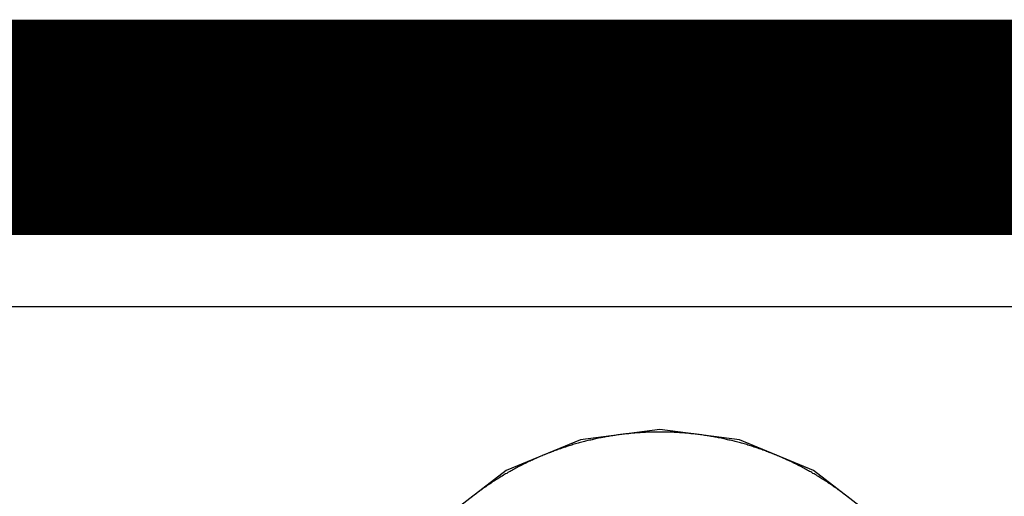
# Model space of a CAD drawing. Header units: millimetres. Extents: x -1.5 to 11.1, y -3 to 5.
# Tile 293 of 323: x 0.8257 to 0.963, y 3.3485 to 3.415. Entities that reach past the tile are written whole.
import ezdxf

# ---------------------------------------------------------------- set-up
doc = ezdxf.new("R2010")
doc.units = ezdxf.units.MM
doc.header["$MEASUREMENT"] = 0
for name, color, linetype, true_color in [('BottomLayer', 5, 'Continuous', 0x0000ff), ('Metal_2', 7, 'Continuous', 0x7f0000), ('Metal_3', 7, 'Continuous', 0x3f7f00), ('TopLayer', 1, 'Continuous', 0xff0000)]:
    doc.layers.add(name, color=color, linetype=linetype, true_color=true_color)

msp = doc.modelspace()

# ---------------------------------------------------------------- linework, layer by layer
at = {"layer": 'BottomLayer'}
for p, q in [((0.915, 3.35787), (0.90391, 3.35641)), ((0.92609, 3.35641), (0.915, 3.35787)), ((0.90391, 3.35641), (0.89357, 3.35212)), ((0.93643, 3.35212), (0.92609, 3.35641)), ((0.89357, 3.35212), (0.88469, 3.34531)), ((0.94531, 3.34531), (0.93643, 3.35212))]:
    msp.add_line(p, q, dxfattribs=at)
at = {"layer": 'Metal_2'}
for p, q in [((0.9068, 3.3567), (0.90662, 3.35667)), ((0.90698, 3.35674), (0.9068, 3.3567)), ((0.90716, 3.35677), (0.90698, 3.35674)), ((0.90734, 3.3568), (0.90716, 3.35677)), ((0.90752, 3.35684), (0.90734, 3.3568)), ((0.9077, 3.35687), (0.90752, 3.35684)), ((0.90788, 3.3569), (0.9077, 3.35687)), ((0.90806, 3.35693), (0.90788, 3.3569)), ((0.90824, 3.35696), (0.90806, 3.35693)), ((0.90842, 3.35699), (0.90824, 3.35696)), ((0.90861, 3.35702), (0.90842, 3.35699)), ((0.90879, 3.35704), (0.90861, 3.35702)), ((0.90897, 3.35707), (0.90879, 3.35704)), ((0.90915, 3.3571), (0.90897, 3.35707)), ((0.90933, 3.35712), (0.90915, 3.3571)), ((0.90951, 3.35714), (0.90933, 3.35712)), ((0.9097, 3.35717), (0.90951, 3.35714)), ((0.90988, 3.35719), (0.9097, 3.35717)), ((0.91006, 3.35721), (0.90988, 3.35719)), ((0.91024, 3.35723), (0.91006, 3.35721)), ((0.91042, 3.35725), (0.91024, 3.35723)), ((0.91061, 3.35727), (0.91042, 3.35725)), ((0.91079, 3.35729), (0.91061, 3.35727)), ((0.91097, 3.35731), (0.91079, 3.35729)), ((0.91115, 3.35733), (0.91097, 3.35731)), ((0.91134, 3.35734), (0.91115, 3.35733)), ((0.91152, 3.35736), (0.91134, 3.35734)), ((0.9117, 3.35737), (0.91152, 3.35736)), ((0.91188, 3.35739), (0.9117, 3.35737)), ((0.91207, 3.3574), (0.91188, 3.35739)), ((0.91225, 3.35741), (0.91207, 3.3574)), ((0.91243, 3.35742), (0.91225, 3.35741)), ((0.91262, 3.35743), (0.91243, 3.35742)), ((0.9128, 3.35744), (0.91262, 3.35743)), ((0.91298, 3.35745), (0.9128, 3.35744)), ((0.91317, 3.35746), (0.91298, 3.35745)), ((0.91335, 3.35747), (0.91317, 3.35746)), ((0.91353, 3.35747), (0.91335, 3.35747)), ((0.91372, 3.35748), (0.91353, 3.35747)), ((0.9139, 3.35749), (0.91372, 3.35748)), ((0.91408, 3.35749), (0.9139, 3.35749)), ((0.91427, 3.35749), (0.91408, 3.35749)), ((0.91445, 3.3575), (0.91427, 3.35749)), ((0.91463, 3.3575), (0.91445, 3.3575)), ((0.91482, 3.3575), (0.91463, 3.3575)), ((0.915, 3.3575), (0.91482, 3.3575)), ((0.91518, 3.3575), (0.915, 3.3575)), ((0.91537, 3.3575), (0.91518, 3.3575)), ((0.91555, 3.3575), (0.91537, 3.3575)), ((0.91573, 3.35749), (0.91555, 3.3575)), ((0.91592, 3.35749), (0.91573, 3.35749)), ((0.9161, 3.35749), (0.91592, 3.35749)), ((0.91628, 3.35748), (0.9161, 3.35749)), ((0.91647, 3.35747), (0.91628, 3.35748)), ((0.91665, 3.35747), (0.91647, 3.35747)), ((0.91683, 3.35746), (0.91665, 3.35747)), ((0.91702, 3.35745), (0.91683, 3.35746)), ((0.9172, 3.35744), (0.91702, 3.35745)), ((0.91738, 3.35743), (0.9172, 3.35744)), ((0.91757, 3.35742), (0.91738, 3.35743)), ((0.91775, 3.35741), (0.91757, 3.35742)), ((0.91793, 3.3574), (0.91775, 3.35741)), ((0.91812, 3.35739), (0.91793, 3.3574)), ((0.9183, 3.35737), (0.91812, 3.35739)), ((0.91848, 3.35736), (0.9183, 3.35737)), ((0.91866, 3.35734), (0.91848, 3.35736)), ((0.91885, 3.35733), (0.91866, 3.35734)), ((0.91903, 3.35731), (0.91885, 3.35733)), ((0.91921, 3.35729), (0.91903, 3.35731)), ((0.91939, 3.35727), (0.91921, 3.35729)), ((0.91958, 3.35725), (0.91939, 3.35727)), ((0.91976, 3.35723), (0.91958, 3.35725)), ((0.91994, 3.35721), (0.91976, 3.35723)), ((0.92012, 3.35719), (0.91994, 3.35721)), ((0.9203, 3.35717), (0.92012, 3.35719)), ((0.92049, 3.35714), (0.9203, 3.35717)), ((0.92067, 3.35712), (0.92049, 3.35714)), ((0.92085, 3.3571), (0.92067, 3.35712)), ((0.92103, 3.35707), (0.92085, 3.3571)), ((0.92121, 3.35704), (0.92103, 3.35707)), ((0.92139, 3.35702), (0.92121, 3.35704)), ((0.92158, 3.35699), (0.92139, 3.35702)), ((0.92176, 3.35696), (0.92158, 3.35699)), ((0.92194, 3.35693), (0.92176, 3.35696)), ((0.92212, 3.3569), (0.92194, 3.35693)), ((0.9223, 3.35687), (0.92212, 3.3569)), ((0.92248, 3.35684), (0.9223, 3.35687)), ((0.92266, 3.3568), (0.92248, 3.35684)), ((0.92284, 3.35677), (0.92266, 3.3568)), ((0.92302, 3.35674), (0.92284, 3.35677)), ((0.9232, 3.3567), (0.92302, 3.35674)), ((0.92338, 3.35667), (0.9232, 3.3567)), ((0.90166, 3.35535), (0.90148, 3.35529)), ((0.90183, 3.35541), (0.90166, 3.35535)), ((0.90201, 3.35547), (0.90183, 3.35541)), ((0.90218, 3.35552), (0.90201, 3.35547)), ((0.90236, 3.35558), (0.90218, 3.35552)), ((0.90253, 3.35563), (0.90236, 3.35558)), ((0.90271, 3.35568), (0.90253, 3.35563)), ((0.90288, 3.35574), (0.90271, 3.35568)), ((0.90306, 3.35579), (0.90288, 3.35574)), ((0.90323, 3.35584), (0.90306, 3.35579)), ((0.90341, 3.35589), (0.90323, 3.35584)), ((0.90359, 3.35594), (0.90341, 3.35589)), ((0.90376, 3.35599), (0.90359, 3.35594)), ((0.90394, 3.35604), (0.90376, 3.35599)), ((0.90412, 3.35608), (0.90394, 3.35604)), ((0.9043, 3.35613), (0.90412, 3.35608)), ((0.90447, 3.35618), (0.9043, 3.35613)), ((0.90465, 3.35622), (0.90447, 3.35618)), ((0.90483, 3.35627), (0.90465, 3.35622)), ((0.90501, 3.35631), (0.90483, 3.35627)), ((0.90519, 3.35635), (0.90501, 3.35631)), ((0.90536, 3.35639), (0.90519, 3.35635)), ((0.90554, 3.35643), (0.90536, 3.35639)), ((0.90572, 3.35648), (0.90554, 3.35643)), ((0.9059, 3.35651), (0.90572, 3.35648)), ((0.90608, 3.35655), (0.9059, 3.35651)), ((0.90626, 3.35659), (0.90608, 3.35655)), ((0.90644, 3.35663), (0.90626, 3.35659)), ((0.90662, 3.35667), (0.90644, 3.35663)), ((0.92356, 3.35663), (0.92338, 3.35667)), ((0.92374, 3.35659), (0.92356, 3.35663)), ((0.92392, 3.35655), (0.92374, 3.35659)), ((0.9241, 3.35651), (0.92392, 3.35655)), ((0.92428, 3.35648), (0.9241, 3.35651)), ((0.92446, 3.35643), (0.92428, 3.35648)), ((0.92464, 3.35639), (0.92446, 3.35643)), ((0.92481, 3.35635), (0.92464, 3.35639)), ((0.92499, 3.35631), (0.92481, 3.35635)), ((0.92517, 3.35627), (0.92499, 3.35631)), ((0.92535, 3.35622), (0.92517, 3.35627)), ((0.92553, 3.35618), (0.92535, 3.35622)), ((0.9257, 3.35613), (0.92553, 3.35618)), ((0.92588, 3.35608), (0.9257, 3.35613)), ((0.92606, 3.35604), (0.92588, 3.35608)), ((0.92624, 3.35599), (0.92606, 3.35604)), ((0.92641, 3.35594), (0.92624, 3.35599)), ((0.92659, 3.35589), (0.92641, 3.35594)), ((0.92677, 3.35584), (0.92659, 3.35589)), ((0.92694, 3.35579), (0.92677, 3.35584)), ((0.92712, 3.35574), (0.92694, 3.35579)), ((0.92729, 3.35568), (0.92712, 3.35574)), ((0.92747, 3.35563), (0.92729, 3.35568)), ((0.92764, 3.35558), (0.92747, 3.35563)), ((0.92782, 3.35552), (0.92764, 3.35558)), ((0.92799, 3.35547), (0.92782, 3.35552)), ((0.92817, 3.35541), (0.92799, 3.35547)), ((0.92834, 3.35535), (0.92817, 3.35541)), ((0.92852, 3.35529), (0.92834, 3.35535)), ((0.89806, 3.35398), (0.89789, 3.3539)), ((0.89823, 3.35405), (0.89806, 3.35398)), ((0.8984, 3.35412), (0.89823, 3.35405)), ((0.89857, 3.35419), (0.8984, 3.35412)), ((0.89874, 3.35426), (0.89857, 3.35419)), ((0.89891, 3.35433), (0.89874, 3.35426)), ((0.89908, 3.3544), (0.89891, 3.35433)), ((0.89925, 3.35447), (0.89908, 3.3544)), ((0.89942, 3.35454), (0.89925, 3.35447)), ((0.89959, 3.35461), (0.89942, 3.35454)), ((0.89976, 3.35467), (0.89959, 3.35461)), ((0.89993, 3.35474), (0.89976, 3.35467)), ((0.9001, 3.3548), (0.89993, 3.35474)), ((0.90027, 3.35487), (0.9001, 3.3548)), ((0.90045, 3.35493), (0.90027, 3.35487)), ((0.90062, 3.35499), (0.90045, 3.35493)), ((0.90079, 3.35505), (0.90062, 3.35499)), ((0.90096, 3.35512), (0.90079, 3.35505)), ((0.90114, 3.35518), (0.90096, 3.35512)), ((0.90131, 3.35523), (0.90114, 3.35518)), ((0.90148, 3.35529), (0.90131, 3.35523)), ((0.92869, 3.35523), (0.92852, 3.35529)), ((0.92886, 3.35518), (0.92869, 3.35523)), ((0.92904, 3.35512), (0.92886, 3.35518)), ((0.92921, 3.35505), (0.92904, 3.35512)), ((0.92938, 3.35499), (0.92921, 3.35505)), ((0.92956, 3.35493), (0.92938, 3.35499)), ((0.92973, 3.35487), (0.92956, 3.35493)), ((0.9299, 3.3548), (0.92973, 3.35487)), ((0.93007, 3.35474), (0.9299, 3.3548)), ((0.93024, 3.35467), (0.93007, 3.35474)), ((0.93041, 3.35461), (0.93024, 3.35467)), ((0.93058, 3.35454), (0.93041, 3.35461)), ((0.93075, 3.35447), (0.93058, 3.35454)), ((0.93092, 3.3544), (0.93075, 3.35447)), ((0.93109, 3.35433), (0.93092, 3.3544)), ((0.93126, 3.35426), (0.93109, 3.35433)), ((0.93143, 3.35419), (0.93126, 3.35426)), ((0.9316, 3.35412), (0.93143, 3.35419)), ((0.93177, 3.35405), (0.9316, 3.35412)), ((0.93194, 3.35398), (0.93177, 3.35405)), ((0.93211, 3.3539), (0.93194, 3.35398)), ((0.89525, 3.35263), (0.89509, 3.35255)), ((0.89541, 3.35272), (0.89525, 3.35263)), ((0.89557, 3.3528), (0.89541, 3.35272)), ((0.89574, 3.35288), (0.89557, 3.3528)), ((0.8959, 3.35297), (0.89574, 3.35288)), ((0.89607, 3.35305), (0.8959, 3.35297)), ((0.89623, 3.35313), (0.89607, 3.35305)), ((0.89639, 3.35321), (0.89623, 3.35313)), ((0.89656, 3.35329), (0.89639, 3.35321)), ((0.89673, 3.35337), (0.89656, 3.35329)), ((0.89689, 3.35345), (0.89673, 3.35337)), ((0.89706, 3.35353), (0.89689, 3.35345)), ((0.89722, 3.3536), (0.89706, 3.35353)), ((0.89739, 3.35368), (0.89722, 3.3536)), ((0.89756, 3.35376), (0.89739, 3.35368)), ((0.89772, 3.35383), (0.89756, 3.35376)), ((0.89789, 3.3539), (0.89772, 3.35383)), ((0.93228, 3.35383), (0.93211, 3.3539)), ((0.93244, 3.35376), (0.93228, 3.35383)), ((0.93261, 3.35368), (0.93244, 3.35376)), ((0.93278, 3.3536), (0.93261, 3.35368)), ((0.93294, 3.35353), (0.93278, 3.3536)), ((0.93311, 3.35345), (0.93294, 3.35353)), ((0.93327, 3.35337), (0.93311, 3.35345)), ((0.93344, 3.35329), (0.93327, 3.35337)), ((0.93361, 3.35321), (0.93344, 3.35329)), ((0.93377, 3.35313), (0.93361, 3.35321)), ((0.93393, 3.35305), (0.93377, 3.35313)), ((0.9341, 3.35297), (0.93393, 3.35305)), ((0.93426, 3.35288), (0.9341, 3.35297)), ((0.93443, 3.3528), (0.93426, 3.35288)), ((0.93459, 3.35272), (0.93443, 3.3528)), ((0.93475, 3.35263), (0.93459, 3.35272)), ((0.93491, 3.35255), (0.93475, 3.35263)), ((0.89286, 3.35128), (0.8927, 3.35118)), ((0.89301, 3.35137), (0.89286, 3.35128)), ((0.89317, 3.35147), (0.89301, 3.35137)), ((0.89333, 3.35156), (0.89317, 3.35147)), ((0.89349, 3.35165), (0.89333, 3.35156)), ((0.89364, 3.35174), (0.89349, 3.35165)), ((0.8938, 3.35184), (0.89364, 3.35174)), ((0.89396, 3.35193), (0.8938, 3.35184)), ((0.89412, 3.35202), (0.89396, 3.35193)), ((0.89428, 3.35211), (0.89412, 3.35202)), ((0.89444, 3.3522), (0.89428, 3.35211)), ((0.8946, 3.35229), (0.89444, 3.3522)), ((0.89476, 3.35237), (0.8946, 3.35229)), ((0.89493, 3.35246), (0.89476, 3.35237)), ((0.89509, 3.35255), (0.89493, 3.35246)), ((0.93507, 3.35246), (0.93491, 3.35255)), ((0.93524, 3.35237), (0.93507, 3.35246)), ((0.9354, 3.35229), (0.93524, 3.35237)), ((0.93556, 3.3522), (0.9354, 3.35229)), ((0.93572, 3.35211), (0.93556, 3.3522)), ((0.93588, 3.35202), (0.93572, 3.35211)), ((0.93604, 3.35193), (0.93588, 3.35202)), ((0.9362, 3.35184), (0.93604, 3.35193)), ((0.93636, 3.35174), (0.9362, 3.35184)), ((0.93651, 3.35165), (0.93636, 3.35174)), ((0.93667, 3.35156), (0.93651, 3.35165)), ((0.93683, 3.35147), (0.93667, 3.35156)), ((0.93699, 3.35137), (0.93683, 3.35147)), ((0.93714, 3.35128), (0.93699, 3.35137)), ((0.9373, 3.35118), (0.93714, 3.35128)), ((0.89071, 3.34987), (0.89056, 3.34977)), ((0.89086, 3.34998), (0.89071, 3.34987)), ((0.89101, 3.35008), (0.89086, 3.34998)), ((0.89116, 3.35018), (0.89101, 3.35008)), ((0.89131, 3.35029), (0.89116, 3.35018)), ((0.89146, 3.35039), (0.89131, 3.35029)), ((0.89162, 3.35049), (0.89146, 3.35039)), ((0.89177, 3.35059), (0.89162, 3.35049)), ((0.89192, 3.35069), (0.89177, 3.35059)), ((0.89208, 3.35079), (0.89192, 3.35069)), ((0.89223, 3.35089), (0.89208, 3.35079)), ((0.89239, 3.35099), (0.89223, 3.35089)), ((0.89254, 3.35108), (0.89239, 3.35099)), ((0.8927, 3.35118), (0.89254, 3.35108)), ((0.93746, 3.35108), (0.9373, 3.35118)), ((0.93761, 3.35099), (0.93746, 3.35108)), ((0.93777, 3.35089), (0.93761, 3.35099)), ((0.93792, 3.35079), (0.93777, 3.35089)), ((0.93808, 3.35069), (0.93792, 3.35079)), ((0.93823, 3.35059), (0.93808, 3.35069)), ((0.93838, 3.35049), (0.93823, 3.35059)), ((0.93854, 3.35039), (0.93838, 3.35049)), ((0.93869, 3.35029), (0.93854, 3.35039)), ((0.93884, 3.35018), (0.93869, 3.35029)), ((0.93899, 3.35008), (0.93884, 3.35018)), ((0.93914, 3.34998), (0.93899, 3.35008)), ((0.93929, 3.34987), (0.93914, 3.34998)), ((0.93944, 3.34977), (0.93929, 3.34987)), ((0.88893, 3.34857), (0.88879, 3.34846)), ((0.88908, 3.34868), (0.88893, 3.34857)), ((0.88922, 3.34879), (0.88908, 3.34868)), ((0.88937, 3.3489), (0.88922, 3.34879)), ((0.88952, 3.34901), (0.88937, 3.3489)), ((0.88966, 3.34912), (0.88952, 3.34901)), ((0.88981, 3.34923), (0.88966, 3.34912)), ((0.88996, 3.34934), (0.88981, 3.34923)), ((0.89011, 3.34945), (0.88996, 3.34934)), ((0.89026, 3.34956), (0.89011, 3.34945)), ((0.89041, 3.34966), (0.89026, 3.34956)), ((0.89056, 3.34977), (0.89041, 3.34966)), ((0.93959, 3.34966), (0.93944, 3.34977)), ((0.93974, 3.34956), (0.93959, 3.34966)), ((0.93989, 3.34945), (0.93974, 3.34956)), ((0.94004, 3.34934), (0.93989, 3.34945)), ((0.94019, 3.34923), (0.94004, 3.34934)), ((0.94034, 3.34912), (0.94019, 3.34923)), ((0.94048, 3.34901), (0.94034, 3.34912)), ((0.94063, 3.3489), (0.94048, 3.34901)), ((0.94078, 3.34879), (0.94063, 3.3489)), ((0.94092, 3.34868), (0.94078, 3.34879)), ((0.94107, 3.34857), (0.94092, 3.34868)), ((0.94121, 3.34846), (0.94107, 3.34857))]:
    msp.add_line(p, q, dxfattribs=at)
at = {"layer": 'Metal_3'}
for p, q in [((0.9068, 3.3567), (0.90662, 3.35667)), ((0.90698, 3.35674), (0.9068, 3.3567)), ((0.90716, 3.35677), (0.90698, 3.35674)), ((0.90734, 3.3568), (0.90716, 3.35677)), ((0.90752, 3.35684), (0.90734, 3.3568)), ((0.9077, 3.35687), (0.90752, 3.35684)), ((0.90788, 3.3569), (0.9077, 3.35687)), ((0.90806, 3.35693), (0.90788, 3.3569)), ((0.90824, 3.35696), (0.90806, 3.35693)), ((0.90842, 3.35699), (0.90824, 3.35696)), ((0.90861, 3.35702), (0.90842, 3.35699)), ((0.90879, 3.35704), (0.90861, 3.35702)), ((0.90897, 3.35707), (0.90879, 3.35704)), ((0.90915, 3.3571), (0.90897, 3.35707)), ((0.90933, 3.35712), (0.90915, 3.3571)), ((0.90951, 3.35714), (0.90933, 3.35712)), ((0.9097, 3.35717), (0.90951, 3.35714)), ((0.90988, 3.35719), (0.9097, 3.35717)), ((0.91006, 3.35721), (0.90988, 3.35719)), ((0.91024, 3.35723), (0.91006, 3.35721)), ((0.91042, 3.35725), (0.91024, 3.35723)), ((0.91061, 3.35727), (0.91042, 3.35725)), ((0.91079, 3.35729), (0.91061, 3.35727)), ((0.91097, 3.35731), (0.91079, 3.35729)), ((0.91115, 3.35733), (0.91097, 3.35731)), ((0.91134, 3.35734), (0.91115, 3.35733)), ((0.91152, 3.35736), (0.91134, 3.35734)), ((0.9117, 3.35737), (0.91152, 3.35736)), ((0.91188, 3.35739), (0.9117, 3.35737)), ((0.91207, 3.3574), (0.91188, 3.35739)), ((0.91225, 3.35741), (0.91207, 3.3574)), ((0.91243, 3.35742), (0.91225, 3.35741)), ((0.91262, 3.35743), (0.91243, 3.35742)), ((0.9128, 3.35744), (0.91262, 3.35743)), ((0.91298, 3.35745), (0.9128, 3.35744)), ((0.91317, 3.35746), (0.91298, 3.35745)), ((0.91335, 3.35747), (0.91317, 3.35746)), ((0.91353, 3.35747), (0.91335, 3.35747)), ((0.91372, 3.35748), (0.91353, 3.35747)), ((0.9139, 3.35749), (0.91372, 3.35748)), ((0.91408, 3.35749), (0.9139, 3.35749)), ((0.91427, 3.35749), (0.91408, 3.35749)), ((0.91445, 3.3575), (0.91427, 3.35749)), ((0.91463, 3.3575), (0.91445, 3.3575)), ((0.91482, 3.3575), (0.91463, 3.3575)), ((0.915, 3.3575), (0.91482, 3.3575)), ((0.91518, 3.3575), (0.915, 3.3575)), ((0.91537, 3.3575), (0.91518, 3.3575)), ((0.91555, 3.3575), (0.91537, 3.3575)), ((0.91573, 3.35749), (0.91555, 3.3575)), ((0.91592, 3.35749), (0.91573, 3.35749)), ((0.9161, 3.35749), (0.91592, 3.35749)), ((0.91628, 3.35748), (0.9161, 3.35749)), ((0.91647, 3.35747), (0.91628, 3.35748)), ((0.91665, 3.35747), (0.91647, 3.35747)), ((0.91683, 3.35746), (0.91665, 3.35747)), ((0.91702, 3.35745), (0.91683, 3.35746)), ((0.9172, 3.35744), (0.91702, 3.35745)), ((0.91738, 3.35743), (0.9172, 3.35744)), ((0.91757, 3.35742), (0.91738, 3.35743)), ((0.91775, 3.35741), (0.91757, 3.35742)), ((0.91793, 3.3574), (0.91775, 3.35741)), ((0.91812, 3.35739), (0.91793, 3.3574)), ((0.9183, 3.35737), (0.91812, 3.35739)), ((0.91848, 3.35736), (0.9183, 3.35737)), ((0.91866, 3.35734), (0.91848, 3.35736)), ((0.91885, 3.35733), (0.91866, 3.35734)), ((0.91903, 3.35731), (0.91885, 3.35733)), ((0.91921, 3.35729), (0.91903, 3.35731)), ((0.91939, 3.35727), (0.91921, 3.35729)), ((0.91958, 3.35725), (0.91939, 3.35727)), ((0.91976, 3.35723), (0.91958, 3.35725)), ((0.91994, 3.35721), (0.91976, 3.35723)), ((0.92012, 3.35719), (0.91994, 3.35721)), ((0.9203, 3.35717), (0.92012, 3.35719)), ((0.92049, 3.35714), (0.9203, 3.35717)), ((0.92067, 3.35712), (0.92049, 3.35714)), ((0.92085, 3.3571), (0.92067, 3.35712)), ((0.92103, 3.35707), (0.92085, 3.3571)), ((0.92121, 3.35704), (0.92103, 3.35707)), ((0.92139, 3.35702), (0.92121, 3.35704)), ((0.92158, 3.35699), (0.92139, 3.35702)), ((0.92176, 3.35696), (0.92158, 3.35699)), ((0.92194, 3.35693), (0.92176, 3.35696)), ((0.92212, 3.3569), (0.92194, 3.35693)), ((0.9223, 3.35687), (0.92212, 3.3569)), ((0.92248, 3.35684), (0.9223, 3.35687)), ((0.92266, 3.3568), (0.92248, 3.35684)), ((0.92284, 3.35677), (0.92266, 3.3568)), ((0.92302, 3.35674), (0.92284, 3.35677)), ((0.9232, 3.3567), (0.92302, 3.35674)), ((0.92338, 3.35667), (0.9232, 3.3567)), ((0.90166, 3.35535), (0.90148, 3.35529)), ((0.90183, 3.35541), (0.90166, 3.35535)), ((0.90201, 3.35547), (0.90183, 3.35541)), ((0.90218, 3.35552), (0.90201, 3.35547)), ((0.90236, 3.35558), (0.90218, 3.35552)), ((0.90253, 3.35563), (0.90236, 3.35558)), ((0.90271, 3.35568), (0.90253, 3.35563)), ((0.90288, 3.35574), (0.90271, 3.35568)), ((0.90306, 3.35579), (0.90288, 3.35574)), ((0.90323, 3.35584), (0.90306, 3.35579)), ((0.90341, 3.35589), (0.90323, 3.35584)), ((0.90359, 3.35594), (0.90341, 3.35589)), ((0.90376, 3.35599), (0.90359, 3.35594)), ((0.90394, 3.35604), (0.90376, 3.35599)), ((0.90412, 3.35608), (0.90394, 3.35604)), ((0.9043, 3.35613), (0.90412, 3.35608)), ((0.90447, 3.35618), (0.9043, 3.35613)), ((0.90465, 3.35622), (0.90447, 3.35618)), ((0.90483, 3.35627), (0.90465, 3.35622)), ((0.90501, 3.35631), (0.90483, 3.35627)), ((0.90519, 3.35635), (0.90501, 3.35631)), ((0.90536, 3.35639), (0.90519, 3.35635)), ((0.90554, 3.35643), (0.90536, 3.35639)), ((0.90572, 3.35648), (0.90554, 3.35643)), ((0.9059, 3.35651), (0.90572, 3.35648)), ((0.90608, 3.35655), (0.9059, 3.35651)), ((0.90626, 3.35659), (0.90608, 3.35655)), ((0.90644, 3.35663), (0.90626, 3.35659)), ((0.90662, 3.35667), (0.90644, 3.35663)), ((0.92356, 3.35663), (0.92338, 3.35667)), ((0.92374, 3.35659), (0.92356, 3.35663)), ((0.92392, 3.35655), (0.92374, 3.35659)), ((0.9241, 3.35651), (0.92392, 3.35655)), ((0.92428, 3.35648), (0.9241, 3.35651)), ((0.92446, 3.35643), (0.92428, 3.35648)), ((0.92464, 3.35639), (0.92446, 3.35643)), ((0.92481, 3.35635), (0.92464, 3.35639)), ((0.92499, 3.35631), (0.92481, 3.35635)), ((0.92517, 3.35627), (0.92499, 3.35631)), ((0.92535, 3.35622), (0.92517, 3.35627)), ((0.92553, 3.35618), (0.92535, 3.35622)), ((0.9257, 3.35613), (0.92553, 3.35618)), ((0.92588, 3.35608), (0.9257, 3.35613)), ((0.92606, 3.35604), (0.92588, 3.35608)), ((0.92624, 3.35599), (0.92606, 3.35604)), ((0.92641, 3.35594), (0.92624, 3.35599)), ((0.92659, 3.35589), (0.92641, 3.35594)), ((0.92677, 3.35584), (0.92659, 3.35589)), ((0.92694, 3.35579), (0.92677, 3.35584)), ((0.92712, 3.35574), (0.92694, 3.35579)), ((0.92729, 3.35568), (0.92712, 3.35574)), ((0.92747, 3.35563), (0.92729, 3.35568)), ((0.92764, 3.35558), (0.92747, 3.35563)), ((0.92782, 3.35552), (0.92764, 3.35558)), ((0.92799, 3.35547), (0.92782, 3.35552)), ((0.92817, 3.35541), (0.92799, 3.35547)), ((0.92834, 3.35535), (0.92817, 3.35541)), ((0.92852, 3.35529), (0.92834, 3.35535)), ((0.89806, 3.35398), (0.89789, 3.3539)), ((0.89823, 3.35405), (0.89806, 3.35398)), ((0.8984, 3.35412), (0.89823, 3.35405)), ((0.89857, 3.35419), (0.8984, 3.35412)), ((0.89874, 3.35426), (0.89857, 3.35419)), ((0.89891, 3.35433), (0.89874, 3.35426)), ((0.89908, 3.3544), (0.89891, 3.35433)), ((0.89925, 3.35447), (0.89908, 3.3544)), ((0.89942, 3.35454), (0.89925, 3.35447)), ((0.89959, 3.35461), (0.89942, 3.35454)), ((0.89976, 3.35467), (0.89959, 3.35461)), ((0.89993, 3.35474), (0.89976, 3.35467)), ((0.9001, 3.3548), (0.89993, 3.35474)), ((0.90027, 3.35487), (0.9001, 3.3548)), ((0.90045, 3.35493), (0.90027, 3.35487)), ((0.90062, 3.35499), (0.90045, 3.35493)), ((0.90079, 3.35505), (0.90062, 3.35499)), ((0.90096, 3.35512), (0.90079, 3.35505)), ((0.90114, 3.35518), (0.90096, 3.35512)), ((0.90131, 3.35523), (0.90114, 3.35518)), ((0.90148, 3.35529), (0.90131, 3.35523)), ((0.92869, 3.35523), (0.92852, 3.35529)), ((0.92886, 3.35518), (0.92869, 3.35523)), ((0.92904, 3.35512), (0.92886, 3.35518)), ((0.92921, 3.35505), (0.92904, 3.35512)), ((0.92938, 3.35499), (0.92921, 3.35505)), ((0.92956, 3.35493), (0.92938, 3.35499)), ((0.92973, 3.35487), (0.92956, 3.35493)), ((0.9299, 3.3548), (0.92973, 3.35487)), ((0.93007, 3.35474), (0.9299, 3.3548)), ((0.93024, 3.35467), (0.93007, 3.35474)), ((0.93041, 3.35461), (0.93024, 3.35467)), ((0.93058, 3.35454), (0.93041, 3.35461)), ((0.93075, 3.35447), (0.93058, 3.35454)), ((0.93092, 3.3544), (0.93075, 3.35447)), ((0.93109, 3.35433), (0.93092, 3.3544)), ((0.93126, 3.35426), (0.93109, 3.35433)), ((0.93143, 3.35419), (0.93126, 3.35426)), ((0.9316, 3.35412), (0.93143, 3.35419)), ((0.93177, 3.35405), (0.9316, 3.35412)), ((0.93194, 3.35398), (0.93177, 3.35405)), ((0.93211, 3.3539), (0.93194, 3.35398)), ((0.89525, 3.35263), (0.89509, 3.35255)), ((0.89541, 3.35272), (0.89525, 3.35263)), ((0.89557, 3.3528), (0.89541, 3.35272)), ((0.89574, 3.35288), (0.89557, 3.3528)), ((0.8959, 3.35297), (0.89574, 3.35288)), ((0.89607, 3.35305), (0.8959, 3.35297)), ((0.89623, 3.35313), (0.89607, 3.35305)), ((0.89639, 3.35321), (0.89623, 3.35313)), ((0.89656, 3.35329), (0.89639, 3.35321)), ((0.89673, 3.35337), (0.89656, 3.35329)), ((0.89689, 3.35345), (0.89673, 3.35337)), ((0.89706, 3.35353), (0.89689, 3.35345)), ((0.89722, 3.3536), (0.89706, 3.35353)), ((0.89739, 3.35368), (0.89722, 3.3536)), ((0.89756, 3.35376), (0.89739, 3.35368)), ((0.89772, 3.35383), (0.89756, 3.35376)), ((0.89789, 3.3539), (0.89772, 3.35383)), ((0.93228, 3.35383), (0.93211, 3.3539)), ((0.93244, 3.35376), (0.93228, 3.35383)), ((0.93261, 3.35368), (0.93244, 3.35376)), ((0.93278, 3.3536), (0.93261, 3.35368)), ((0.93294, 3.35353), (0.93278, 3.3536)), ((0.93311, 3.35345), (0.93294, 3.35353)), ((0.93327, 3.35337), (0.93311, 3.35345)), ((0.93344, 3.35329), (0.93327, 3.35337)), ((0.93361, 3.35321), (0.93344, 3.35329)), ((0.93377, 3.35313), (0.93361, 3.35321)), ((0.93393, 3.35305), (0.93377, 3.35313)), ((0.9341, 3.35297), (0.93393, 3.35305)), ((0.93426, 3.35288), (0.9341, 3.35297)), ((0.93443, 3.3528), (0.93426, 3.35288)), ((0.93459, 3.35272), (0.93443, 3.3528)), ((0.93475, 3.35263), (0.93459, 3.35272)), ((0.93491, 3.35255), (0.93475, 3.35263)), ((0.89286, 3.35128), (0.8927, 3.35118)), ((0.89301, 3.35137), (0.89286, 3.35128)), ((0.89317, 3.35147), (0.89301, 3.35137)), ((0.89333, 3.35156), (0.89317, 3.35147)), ((0.89349, 3.35165), (0.89333, 3.35156)), ((0.89364, 3.35174), (0.89349, 3.35165)), ((0.8938, 3.35184), (0.89364, 3.35174)), ((0.89396, 3.35193), (0.8938, 3.35184)), ((0.89412, 3.35202), (0.89396, 3.35193)), ((0.89428, 3.35211), (0.89412, 3.35202)), ((0.89444, 3.3522), (0.89428, 3.35211)), ((0.8946, 3.35229), (0.89444, 3.3522)), ((0.89476, 3.35237), (0.8946, 3.35229)), ((0.89493, 3.35246), (0.89476, 3.35237)), ((0.89509, 3.35255), (0.89493, 3.35246)), ((0.93507, 3.35246), (0.93491, 3.35255)), ((0.93524, 3.35237), (0.93507, 3.35246)), ((0.9354, 3.35229), (0.93524, 3.35237)), ((0.93556, 3.3522), (0.9354, 3.35229)), ((0.93572, 3.35211), (0.93556, 3.3522)), ((0.93588, 3.35202), (0.93572, 3.35211)), ((0.93604, 3.35193), (0.93588, 3.35202)), ((0.9362, 3.35184), (0.93604, 3.35193)), ((0.93636, 3.35174), (0.9362, 3.35184)), ((0.93651, 3.35165), (0.93636, 3.35174)), ((0.93667, 3.35156), (0.93651, 3.35165)), ((0.93683, 3.35147), (0.93667, 3.35156)), ((0.93699, 3.35137), (0.93683, 3.35147)), ((0.93714, 3.35128), (0.93699, 3.35137)), ((0.9373, 3.35118), (0.93714, 3.35128)), ((0.89071, 3.34987), (0.89056, 3.34977)), ((0.89086, 3.34998), (0.89071, 3.34987)), ((0.89101, 3.35008), (0.89086, 3.34998)), ((0.89116, 3.35018), (0.89101, 3.35008)), ((0.89131, 3.35029), (0.89116, 3.35018)), ((0.89146, 3.35039), (0.89131, 3.35029)), ((0.89162, 3.35049), (0.89146, 3.35039)), ((0.89177, 3.35059), (0.89162, 3.35049)), ((0.89192, 3.35069), (0.89177, 3.35059)), ((0.89208, 3.35079), (0.89192, 3.35069)), ((0.89223, 3.35089), (0.89208, 3.35079)), ((0.89239, 3.35099), (0.89223, 3.35089)), ((0.89254, 3.35108), (0.89239, 3.35099)), ((0.8927, 3.35118), (0.89254, 3.35108)), ((0.93746, 3.35108), (0.9373, 3.35118)), ((0.93761, 3.35099), (0.93746, 3.35108)), ((0.93777, 3.35089), (0.93761, 3.35099)), ((0.93792, 3.35079), (0.93777, 3.35089)), ((0.93808, 3.35069), (0.93792, 3.35079)), ((0.93823, 3.35059), (0.93808, 3.35069)), ((0.93838, 3.35049), (0.93823, 3.35059)), ((0.93854, 3.35039), (0.93838, 3.35049)), ((0.93869, 3.35029), (0.93854, 3.35039)), ((0.93884, 3.35018), (0.93869, 3.35029)), ((0.93899, 3.35008), (0.93884, 3.35018)), ((0.93914, 3.34998), (0.93899, 3.35008)), ((0.93929, 3.34987), (0.93914, 3.34998)), ((0.93944, 3.34977), (0.93929, 3.34987)), ((0.88893, 3.34857), (0.88879, 3.34846)), ((0.88908, 3.34868), (0.88893, 3.34857)), ((0.88922, 3.34879), (0.88908, 3.34868)), ((0.88937, 3.3489), (0.88922, 3.34879)), ((0.88952, 3.34901), (0.88937, 3.3489)), ((0.88966, 3.34912), (0.88952, 3.34901)), ((0.88981, 3.34923), (0.88966, 3.34912)), ((0.88996, 3.34934), (0.88981, 3.34923)), ((0.89011, 3.34945), (0.88996, 3.34934)), ((0.89026, 3.34956), (0.89011, 3.34945)), ((0.89041, 3.34966), (0.89026, 3.34956)), ((0.89056, 3.34977), (0.89041, 3.34966)), ((0.93959, 3.34966), (0.93944, 3.34977)), ((0.93974, 3.34956), (0.93959, 3.34966)), ((0.93989, 3.34945), (0.93974, 3.34956)), ((0.94004, 3.34934), (0.93989, 3.34945)), ((0.94019, 3.34923), (0.94004, 3.34934)), ((0.94034, 3.34912), (0.94019, 3.34923)), ((0.94048, 3.34901), (0.94034, 3.34912)), ((0.94063, 3.3489), (0.94048, 3.34901)), ((0.94078, 3.34879), (0.94063, 3.3489)), ((0.94092, 3.34868), (0.94078, 3.34879)), ((0.94107, 3.34857), (0.94092, 3.34868)), ((0.94121, 3.34846), (0.94107, 3.34857))]:
    msp.add_line(p, q, dxfattribs=at)
at = {"layer": 'TopLayer'}
for p, q in [((0.64536, 3.375), (1.03964, 3.375)), ((0.9068, 3.3567), (0.90662, 3.35667)), ((0.90698, 3.35674), (0.9068, 3.3567)), ((0.90716, 3.35677), (0.90698, 3.35674)), ((0.90734, 3.3568), (0.90716, 3.35677)), ((0.90752, 3.35684), (0.90734, 3.3568)), ((0.9077, 3.35687), (0.90752, 3.35684)), ((0.90788, 3.3569), (0.9077, 3.35687)), ((0.90806, 3.35693), (0.90788, 3.3569)), ((0.90824, 3.35696), (0.90806, 3.35693)), ((0.90842, 3.35699), (0.90824, 3.35696)), ((0.90861, 3.35702), (0.90842, 3.35699)), ((0.90879, 3.35704), (0.90861, 3.35702)), ((0.90897, 3.35707), (0.90879, 3.35704)), ((0.90915, 3.3571), (0.90897, 3.35707)), ((0.90933, 3.35712), (0.90915, 3.3571)), ((0.90951, 3.35714), (0.90933, 3.35712)), ((0.9097, 3.35717), (0.90951, 3.35714)), ((0.90988, 3.35719), (0.9097, 3.35717)), ((0.91006, 3.35721), (0.90988, 3.35719)), ((0.91024, 3.35723), (0.91006, 3.35721)), ((0.91042, 3.35725), (0.91024, 3.35723)), ((0.91061, 3.35727), (0.91042, 3.35725)), ((0.91079, 3.35729), (0.91061, 3.35727)), ((0.91097, 3.35731), (0.91079, 3.35729)), ((0.91115, 3.35733), (0.91097, 3.35731)), ((0.91134, 3.35734), (0.91115, 3.35733)), ((0.91152, 3.35736), (0.91134, 3.35734)), ((0.9117, 3.35737), (0.91152, 3.35736)), ((0.91188, 3.35739), (0.9117, 3.35737)), ((0.91207, 3.3574), (0.91188, 3.35739)), ((0.91225, 3.35741), (0.91207, 3.3574)), ((0.91243, 3.35742), (0.91225, 3.35741)), ((0.91262, 3.35743), (0.91243, 3.35742)), ((0.9128, 3.35744), (0.91262, 3.35743)), ((0.91298, 3.35745), (0.9128, 3.35744)), ((0.91317, 3.35746), (0.91298, 3.35745)), ((0.91335, 3.35747), (0.91317, 3.35746)), ((0.91353, 3.35747), (0.91335, 3.35747)), ((0.91372, 3.35748), (0.91353, 3.35747)), ((0.9139, 3.35749), (0.91372, 3.35748)), ((0.91408, 3.35749), (0.9139, 3.35749)), ((0.91427, 3.35749), (0.91408, 3.35749)), ((0.91445, 3.3575), (0.91427, 3.35749)), ((0.91463, 3.3575), (0.91445, 3.3575)), ((0.91482, 3.3575), (0.91463, 3.3575)), ((0.915, 3.3575), (0.91482, 3.3575)), ((0.91518, 3.3575), (0.915, 3.3575)), ((0.91537, 3.3575), (0.91518, 3.3575)), ((0.91555, 3.3575), (0.91537, 3.3575)), ((0.91573, 3.35749), (0.91555, 3.3575)), ((0.91592, 3.35749), (0.91573, 3.35749)), ((0.9161, 3.35749), (0.91592, 3.35749)), ((0.91628, 3.35748), (0.9161, 3.35749)), ((0.91647, 3.35747), (0.91628, 3.35748)), ((0.91665, 3.35747), (0.91647, 3.35747)), ((0.91683, 3.35746), (0.91665, 3.35747)), ((0.91702, 3.35745), (0.91683, 3.35746)), ((0.9172, 3.35744), (0.91702, 3.35745)), ((0.91738, 3.35743), (0.9172, 3.35744)), ((0.91757, 3.35742), (0.91738, 3.35743)), ((0.91775, 3.35741), (0.91757, 3.35742)), ((0.91793, 3.3574), (0.91775, 3.35741)), ((0.91812, 3.35739), (0.91793, 3.3574)), ((0.9183, 3.35737), (0.91812, 3.35739)), ((0.91848, 3.35736), (0.9183, 3.35737)), ((0.91866, 3.35734), (0.91848, 3.35736)), ((0.91885, 3.35733), (0.91866, 3.35734)), ((0.91903, 3.35731), (0.91885, 3.35733)), ((0.91921, 3.35729), (0.91903, 3.35731)), ((0.91939, 3.35727), (0.91921, 3.35729)), ((0.91958, 3.35725), (0.91939, 3.35727)), ((0.91976, 3.35723), (0.91958, 3.35725)), ((0.91994, 3.35721), (0.91976, 3.35723)), ((0.92012, 3.35719), (0.91994, 3.35721)), ((0.9203, 3.35717), (0.92012, 3.35719)), ((0.92049, 3.35714), (0.9203, 3.35717)), ((0.92067, 3.35712), (0.92049, 3.35714)), ((0.92085, 3.3571), (0.92067, 3.35712)), ((0.92103, 3.35707), (0.92085, 3.3571)), ((0.92121, 3.35704), (0.92103, 3.35707)), ((0.92139, 3.35702), (0.92121, 3.35704)), ((0.92158, 3.35699), (0.92139, 3.35702)), ((0.92176, 3.35696), (0.92158, 3.35699)), ((0.92194, 3.35693), (0.92176, 3.35696)), ((0.92212, 3.3569), (0.92194, 3.35693)), ((0.9223, 3.35687), (0.92212, 3.3569)), ((0.92248, 3.35684), (0.9223, 3.35687)), ((0.92266, 3.3568), (0.92248, 3.35684)), ((0.92284, 3.35677), (0.92266, 3.3568)), ((0.92302, 3.35674), (0.92284, 3.35677)), ((0.9232, 3.3567), (0.92302, 3.35674)), ((0.92338, 3.35667), (0.9232, 3.3567)), ((0.90166, 3.35535), (0.90148, 3.35529)), ((0.90183, 3.35541), (0.90166, 3.35535)), ((0.90201, 3.35547), (0.90183, 3.35541)), ((0.90218, 3.35552), (0.90201, 3.35547)), ((0.90236, 3.35558), (0.90218, 3.35552)), ((0.90253, 3.35563), (0.90236, 3.35558)), ((0.90271, 3.35568), (0.90253, 3.35563)), ((0.90288, 3.35574), (0.90271, 3.35568)), ((0.90306, 3.35579), (0.90288, 3.35574)), ((0.90323, 3.35584), (0.90306, 3.35579)), ((0.90341, 3.35589), (0.90323, 3.35584)), ((0.90359, 3.35594), (0.90341, 3.35589)), ((0.90376, 3.35599), (0.90359, 3.35594)), ((0.90394, 3.35604), (0.90376, 3.35599)), ((0.90412, 3.35608), (0.90394, 3.35604)), ((0.9043, 3.35613), (0.90412, 3.35608)), ((0.90447, 3.35618), (0.9043, 3.35613)), ((0.90465, 3.35622), (0.90447, 3.35618)), ((0.90483, 3.35627), (0.90465, 3.35622)), ((0.90501, 3.35631), (0.90483, 3.35627)), ((0.90519, 3.35635), (0.90501, 3.35631)), ((0.90536, 3.35639), (0.90519, 3.35635)), ((0.90554, 3.35643), (0.90536, 3.35639)), ((0.90572, 3.35648), (0.90554, 3.35643)), ((0.9059, 3.35651), (0.90572, 3.35648)), ((0.90608, 3.35655), (0.9059, 3.35651)), ((0.90626, 3.35659), (0.90608, 3.35655)), ((0.90644, 3.35663), (0.90626, 3.35659)), ((0.90662, 3.35667), (0.90644, 3.35663)), ((0.92356, 3.35663), (0.92338, 3.35667)), ((0.92374, 3.35659), (0.92356, 3.35663)), ((0.92392, 3.35655), (0.92374, 3.35659)), ((0.9241, 3.35651), (0.92392, 3.35655)), ((0.92428, 3.35648), (0.9241, 3.35651)), ((0.92446, 3.35643), (0.92428, 3.35648)), ((0.92464, 3.35639), (0.92446, 3.35643)), ((0.92481, 3.35635), (0.92464, 3.35639)), ((0.92499, 3.35631), (0.92481, 3.35635)), ((0.92517, 3.35627), (0.92499, 3.35631)), ((0.92535, 3.35622), (0.92517, 3.35627)), ((0.92553, 3.35618), (0.92535, 3.35622)), ((0.9257, 3.35613), (0.92553, 3.35618)), ((0.92588, 3.35608), (0.9257, 3.35613)), ((0.92606, 3.35604), (0.92588, 3.35608)), ((0.92624, 3.35599), (0.92606, 3.35604)), ((0.92641, 3.35594), (0.92624, 3.35599)), ((0.92659, 3.35589), (0.92641, 3.35594)), ((0.92677, 3.35584), (0.92659, 3.35589)), ((0.92694, 3.35579), (0.92677, 3.35584)), ((0.92712, 3.35574), (0.92694, 3.35579)), ((0.92729, 3.35568), (0.92712, 3.35574)), ((0.92747, 3.35563), (0.92729, 3.35568)), ((0.92764, 3.35558), (0.92747, 3.35563)), ((0.92782, 3.35552), (0.92764, 3.35558)), ((0.92799, 3.35547), (0.92782, 3.35552)), ((0.92817, 3.35541), (0.92799, 3.35547)), ((0.92834, 3.35535), (0.92817, 3.35541)), ((0.92852, 3.35529), (0.92834, 3.35535)), ((0.89806, 3.35398), (0.89789, 3.3539)), ((0.89823, 3.35405), (0.89806, 3.35398)), ((0.8984, 3.35412), (0.89823, 3.35405)), ((0.89857, 3.35419), (0.8984, 3.35412)), ((0.89874, 3.35426), (0.89857, 3.35419)), ((0.89891, 3.35433), (0.89874, 3.35426)), ((0.89908, 3.3544), (0.89891, 3.35433)), ((0.89925, 3.35447), (0.89908, 3.3544)), ((0.89942, 3.35454), (0.89925, 3.35447)), ((0.89959, 3.35461), (0.89942, 3.35454)), ((0.89976, 3.35467), (0.89959, 3.35461)), ((0.89993, 3.35474), (0.89976, 3.35467)), ((0.9001, 3.3548), (0.89993, 3.35474)), ((0.90027, 3.35487), (0.9001, 3.3548)), ((0.90045, 3.35493), (0.90027, 3.35487)), ((0.90062, 3.35499), (0.90045, 3.35493)), ((0.90079, 3.35505), (0.90062, 3.35499)), ((0.90096, 3.35512), (0.90079, 3.35505)), ((0.90114, 3.35518), (0.90096, 3.35512)), ((0.90131, 3.35523), (0.90114, 3.35518)), ((0.90148, 3.35529), (0.90131, 3.35523)), ((0.92869, 3.35523), (0.92852, 3.35529)), ((0.92886, 3.35518), (0.92869, 3.35523)), ((0.92904, 3.35512), (0.92886, 3.35518)), ((0.92921, 3.35505), (0.92904, 3.35512)), ((0.92938, 3.35499), (0.92921, 3.35505)), ((0.92956, 3.35493), (0.92938, 3.35499)), ((0.92973, 3.35487), (0.92956, 3.35493)), ((0.9299, 3.3548), (0.92973, 3.35487)), ((0.93007, 3.35474), (0.9299, 3.3548)), ((0.93024, 3.35467), (0.93007, 3.35474)), ((0.93041, 3.35461), (0.93024, 3.35467)), ((0.93058, 3.35454), (0.93041, 3.35461)), ((0.93075, 3.35447), (0.93058, 3.35454)), ((0.93092, 3.3544), (0.93075, 3.35447)), ((0.93109, 3.35433), (0.93092, 3.3544)), ((0.93126, 3.35426), (0.93109, 3.35433)), ((0.93143, 3.35419), (0.93126, 3.35426)), ((0.9316, 3.35412), (0.93143, 3.35419)), ((0.93177, 3.35405), (0.9316, 3.35412)), ((0.93194, 3.35398), (0.93177, 3.35405)), ((0.93211, 3.3539), (0.93194, 3.35398)), ((0.89525, 3.35263), (0.89509, 3.35255)), ((0.89541, 3.35272), (0.89525, 3.35263)), ((0.89557, 3.3528), (0.89541, 3.35272)), ((0.89574, 3.35288), (0.89557, 3.3528)), ((0.8959, 3.35297), (0.89574, 3.35288)), ((0.89607, 3.35305), (0.8959, 3.35297)), ((0.89623, 3.35313), (0.89607, 3.35305)), ((0.89639, 3.35321), (0.89623, 3.35313)), ((0.89656, 3.35329), (0.89639, 3.35321)), ((0.89673, 3.35337), (0.89656, 3.35329)), ((0.89689, 3.35345), (0.89673, 3.35337)), ((0.89706, 3.35353), (0.89689, 3.35345)), ((0.89722, 3.3536), (0.89706, 3.35353)), ((0.89739, 3.35368), (0.89722, 3.3536)), ((0.89756, 3.35376), (0.89739, 3.35368)), ((0.89772, 3.35383), (0.89756, 3.35376)), ((0.89789, 3.3539), (0.89772, 3.35383)), ((0.93228, 3.35383), (0.93211, 3.3539)), ((0.93244, 3.35376), (0.93228, 3.35383)), ((0.93261, 3.35368), (0.93244, 3.35376)), ((0.93278, 3.3536), (0.93261, 3.35368)), ((0.93294, 3.35353), (0.93278, 3.3536)), ((0.93311, 3.35345), (0.93294, 3.35353)), ((0.93327, 3.35337), (0.93311, 3.35345)), ((0.93344, 3.35329), (0.93327, 3.35337)), ((0.93361, 3.35321), (0.93344, 3.35329)), ((0.93377, 3.35313), (0.93361, 3.35321)), ((0.93393, 3.35305), (0.93377, 3.35313)), ((0.9341, 3.35297), (0.93393, 3.35305)), ((0.93426, 3.35288), (0.9341, 3.35297)), ((0.93443, 3.3528), (0.93426, 3.35288)), ((0.93459, 3.35272), (0.93443, 3.3528)), ((0.93475, 3.35263), (0.93459, 3.35272)), ((0.93491, 3.35255), (0.93475, 3.35263)), ((0.89286, 3.35128), (0.8927, 3.35118)), ((0.89301, 3.35137), (0.89286, 3.35128)), ((0.89317, 3.35147), (0.89301, 3.35137)), ((0.89333, 3.35156), (0.89317, 3.35147)), ((0.89349, 3.35165), (0.89333, 3.35156)), ((0.89364, 3.35174), (0.89349, 3.35165)), ((0.8938, 3.35184), (0.89364, 3.35174)), ((0.89396, 3.35193), (0.8938, 3.35184)), ((0.89412, 3.35202), (0.89396, 3.35193)), ((0.89428, 3.35211), (0.89412, 3.35202)), ((0.89444, 3.3522), (0.89428, 3.35211)), ((0.8946, 3.35229), (0.89444, 3.3522)), ((0.89476, 3.35237), (0.8946, 3.35229)), ((0.89493, 3.35246), (0.89476, 3.35237)), ((0.89509, 3.35255), (0.89493, 3.35246)), ((0.93507, 3.35246), (0.93491, 3.35255)), ((0.93524, 3.35237), (0.93507, 3.35246)), ((0.9354, 3.35229), (0.93524, 3.35237)), ((0.93556, 3.3522), (0.9354, 3.35229)), ((0.93572, 3.35211), (0.93556, 3.3522)), ((0.93588, 3.35202), (0.93572, 3.35211)), ((0.93604, 3.35193), (0.93588, 3.35202)), ((0.9362, 3.35184), (0.93604, 3.35193)), ((0.93636, 3.35174), (0.9362, 3.35184)), ((0.93651, 3.35165), (0.93636, 3.35174)), ((0.93667, 3.35156), (0.93651, 3.35165)), ((0.93683, 3.35147), (0.93667, 3.35156)), ((0.93699, 3.35137), (0.93683, 3.35147)), ((0.93714, 3.35128), (0.93699, 3.35137)), ((0.9373, 3.35118), (0.93714, 3.35128)), ((0.89071, 3.34987), (0.89056, 3.34977)), ((0.89086, 3.34998), (0.89071, 3.34987)), ((0.89101, 3.35008), (0.89086, 3.34998)), ((0.89116, 3.35018), (0.89101, 3.35008)), ((0.89131, 3.35029), (0.89116, 3.35018)), ((0.89146, 3.35039), (0.89131, 3.35029)), ((0.89162, 3.35049), (0.89146, 3.35039)), ((0.89177, 3.35059), (0.89162, 3.35049)), ((0.89192, 3.35069), (0.89177, 3.35059)), ((0.89208, 3.35079), (0.89192, 3.35069)), ((0.89223, 3.35089), (0.89208, 3.35079)), ((0.89239, 3.35099), (0.89223, 3.35089)), ((0.89254, 3.35108), (0.89239, 3.35099)), ((0.8927, 3.35118), (0.89254, 3.35108)), ((0.93746, 3.35108), (0.9373, 3.35118)), ((0.93761, 3.35099), (0.93746, 3.35108)), ((0.93777, 3.35089), (0.93761, 3.35099)), ((0.93792, 3.35079), (0.93777, 3.35089)), ((0.93808, 3.35069), (0.93792, 3.35079)), ((0.93823, 3.35059), (0.93808, 3.35069)), ((0.93838, 3.35049), (0.93823, 3.35059)), ((0.93854, 3.35039), (0.93838, 3.35049)), ((0.93869, 3.35029), (0.93854, 3.35039)), ((0.93884, 3.35018), (0.93869, 3.35029)), ((0.93899, 3.35008), (0.93884, 3.35018)), ((0.93914, 3.34998), (0.93899, 3.35008)), ((0.93929, 3.34987), (0.93914, 3.34998)), ((0.93944, 3.34977), (0.93929, 3.34987)), ((0.88893, 3.34857), (0.88879, 3.34846)), ((0.88908, 3.34868), (0.88893, 3.34857)), ((0.88922, 3.34879), (0.88908, 3.34868)), ((0.88937, 3.3489), (0.88922, 3.34879)), ((0.88952, 3.34901), (0.88937, 3.3489)), ((0.88966, 3.34912), (0.88952, 3.34901)), ((0.88981, 3.34923), (0.88966, 3.34912)), ((0.88996, 3.34934), (0.88981, 3.34923)), ((0.89011, 3.34945), (0.88996, 3.34934)), ((0.89026, 3.34956), (0.89011, 3.34945)), ((0.89041, 3.34966), (0.89026, 3.34956)), ((0.89056, 3.34977), (0.89041, 3.34966)), ((0.93959, 3.34966), (0.93944, 3.34977)), ((0.93974, 3.34956), (0.93959, 3.34966)), ((0.93989, 3.34945), (0.93974, 3.34956)), ((0.94004, 3.34934), (0.93989, 3.34945)), ((0.94019, 3.34923), (0.94004, 3.34934)), ((0.94034, 3.34912), (0.94019, 3.34923)), ((0.94048, 3.34901), (0.94034, 3.34912)), ((0.94063, 3.3489), (0.94048, 3.34901)), ((0.94078, 3.34879), (0.94063, 3.3489)), ((0.94092, 3.34868), (0.94078, 3.34879)), ((0.94107, 3.34857), (0.94092, 3.34868)), ((0.94121, 3.34846), (0.94107, 3.34857))]:
    msp.add_line(p, q, dxfattribs=at)
msp.add_lwpolyline([(0.8, 3.4, 0.03, 0.03, 0), (1.05, 3.4, 0.03, 0.03, 0)], format="xyseb", dxfattribs=at)

doc.saveas('drawing.dxf')
